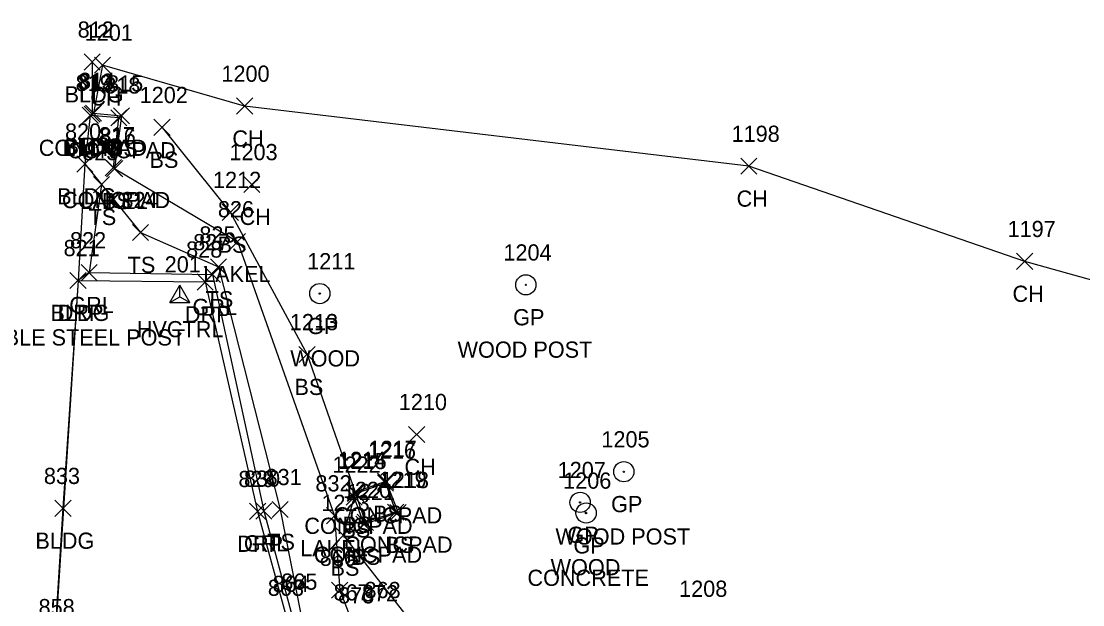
# Model space of a CAD drawing. Extents: x 1715662 to 1717487, y 887396 to 890004.
# Drawn here: x 1716781.4 to 1716912.5, y 888279.7 to 888351.8 of the extents above; entities that cross this region are included whole.
import ezdxf

# ---------------------------------------------------------------- set-up
doc = ezdxf.new("R2010")
doc.units = 0
for name, color, linetype in [('C_A', 7, 'Continuous'), ('C_I', 7, 'Continuous'), ('CPSM', 7, 'Continuous'), ('L_A', 7, 'Continuous'), ('L_I', 7, 'Continuous'), ('L_TIC', 7, 'Continuous'), ('LAWE', 7, 'Continuous'), ('LBC', 7, 'Continuous'), ('LELB', 7, 'Continuous'), ('LS', 7, 'Continuous'), ('LSOGP', 7, 'Continuous'), ('R_A', 7, 'Continuous'), ('R_C', 7, 'Continuous'), ('R_I', 7, 'Continuous'), ('R_TIC', 7, 'Continuous'), ('RDP', 7, 'Continuous'), ('RGP', 7, 'Continuous'), ('RGR', 7, 'Continuous'), ('U_I', 7, 'Continuous')]:
    doc.layers.add(name, color=color, linetype=linetype)

msp = doc.modelspace()

# ---------------------------------------------------------------- linework, layer by layer
at = {"layer": 'CPSM'}
for p, q in [((1716799.72, 888317.05), (1716800.97, 888319.21)), ((1716799.72, 888317.05), (1716800.97, 888319.21)), ((1716802.22, 888317.05), (1716800.97, 888319.21)), ((1716800.97, 888317.77), (1716800.97, 888319.21)), ((1716802.22, 888317.05), (1716800.97, 888319.21)), ((1716800.97, 888317.77), (1716800.97, 888319.21)), ((1716799.72, 888317.05), (1716800.97, 888317.77)), ((1716799.72, 888317.05), (1716800.97, 888317.77)), ((1716799.72, 888317.05), (1716802.22, 888317.05)), ((1716799.72, 888317.05), (1716802.22, 888317.05)), ((1716800.97, 888317.77), (1716800.97, 888317.77)), ((1716800.97, 888317.77), (1716802.22, 888317.05)), ((1716800.97, 888317.77), (1716800.97, 888317.77)), ((1716800.97, 888317.77), (1716802.22, 888317.05))]:
    msp.add_line(p, q, dxfattribs=at)
at = {"layer": 'L_TIC'}
for points in [[(1716789.15, 888345.76), (1716791.15, 888347.76)], [(1716791.15, 888345.76), (1716789.15, 888347.76)], [(1716790.42, 888345.37), (1716792.42, 888347.37)], [(1716792.42, 888345.37), (1716790.42, 888347.37)], [(1716789.31, 888339.43), (1716791.31, 888341.43)], [(1716791.31, 888339.43), (1716789.31, 888341.43)], [(1716807.97, 888340.31), (1716809.97, 888342.31)], [(1716809.97, 888340.31), (1716807.97, 888342.31)], [(1716788.91, 888339.16), (1716790.91, 888341.16)], [(1716790.91, 888339.16), (1716788.91, 888341.16)], [(1716788.91, 888339.16), (1716790.91, 888341.16)], [(1716790.91, 888339.16), (1716788.91, 888341.16)], [(1716789.15, 888339.32), (1716791.15, 888341.32)], [(1716791.15, 888339.32), (1716789.15, 888341.32)], [(1716792.44, 888338.86), (1716794.44, 888340.86)], [(1716794.44, 888338.86), (1716792.44, 888340.86)], [(1716792.77, 888339.1), (1716794.77, 888341.1)], [(1716794.77, 888339.1), (1716792.77, 888341.1)], [(1716797.78, 888337.68), (1716799.78, 888339.68)], [(1716799.78, 888337.68), (1716797.78, 888339.68)], [(1716788.24, 888333.17), (1716790.24, 888335.17)], [(1716790.24, 888333.17), (1716788.24, 888335.17)], [(1716870.25, 888332.89), (1716872.25, 888334.89)], [(1716872.25, 888332.89), (1716870.25, 888334.89)], [(1716791.76, 888332.71), (1716793.76, 888334.71)], [(1716793.76, 888332.71), (1716791.76, 888334.71)], [(1716791.92, 888332.59), (1716793.92, 888334.59)], [(1716793.92, 888332.59), (1716791.92, 888334.59)], [(1716791.92, 888332.59), (1716793.92, 888334.59)], [(1716793.92, 888332.59), (1716791.92, 888334.59)], [(1716790.29, 888330.62), (1716792.29, 888332.62)], [(1716792.29, 888330.62), (1716790.29, 888332.62)], [(1716808.87, 888330.63), (1716810.87, 888332.63)], [(1716810.87, 888330.63), (1716808.87, 888332.63)], [(1716806.2, 888327.2), (1716808.2, 888329.2)], [(1716808.2, 888327.2), (1716806.2, 888329.2)], [(1716795.12, 888324.71), (1716797.12, 888326.71)], [(1716797.12, 888324.71), (1716795.12, 888326.71)], [(1716807.09, 888323.58), (1716809.09, 888325.58)], [(1716809.09, 888323.58), (1716807.09, 888325.58)], [(1716904.33, 888321.14), (1716906.33, 888323.14)], [(1716906.33, 888321.14), (1716904.33, 888323.14)], [(1716804.75, 888320.46), (1716806.75, 888322.46)], [(1716806.75, 888320.46), (1716804.75, 888322.46)], [(1716787.4, 888318.78), (1716789.4, 888320.78)], [(1716789.4, 888318.78), (1716787.4, 888320.78)], [(1716815.69, 888309.64), (1716817.69, 888311.64)], [(1716817.69, 888309.64), (1716815.69, 888311.64)], [(1716829.23, 888299.77), (1716831.23, 888301.77)], [(1716831.23, 888299.77), (1716829.23, 888301.77)], [(1716825.37, 888293.78), (1716827.37, 888295.78)], [(1716827.37, 888293.78), (1716825.37, 888295.78)], [(1716825.4, 888293.99), (1716827.4, 888295.99)], [(1716827.4, 888293.99), (1716825.4, 888295.99)], [(1716821.62, 888292.63), (1716823.62, 888294.63)], [(1716823.62, 888292.63), (1716821.62, 888294.63)], [(1716821.7, 888292.49), (1716823.7, 888294.49)], [(1716823.7, 888292.49), (1716821.7, 888294.49)], [(1716821.51, 888292.04), (1716823.51, 888294.04)], [(1716823.51, 888292.04), (1716821.51, 888294.04)], [(1716785.54, 888290.65), (1716787.54, 888292.65)], [(1716787.54, 888290.65), (1716785.54, 888292.65)], [(1716812.36, 888290.51), (1716814.36, 888292.51)], [(1716814.36, 888290.51), (1716812.36, 888292.51)], [(1716819.08, 888289.73), (1716821.08, 888291.73)], [(1716821.08, 888289.73), (1716819.08, 888291.73)], [(1716826.64, 888290.17), (1716828.64, 888292.17)], [(1716828.64, 888290.17), (1716826.64, 888292.17)], [(1716826.92, 888290.14), (1716828.92, 888292.14)], [(1716828.92, 888290.14), (1716826.92, 888292.14)], [(1716822.72, 888288.67), (1716824.72, 888290.67)], [(1716824.72, 888288.67), (1716822.72, 888290.67)], [(1716822.89, 888288.92), (1716824.89, 888290.92)], [(1716824.89, 888288.92), (1716822.89, 888290.92)], [(1716820.15, 888287.32), (1716822.15, 888289.32)], [(1716822.15, 888287.32), (1716820.15, 888289.32)], [(1716819.72, 888280.54), (1716821.72, 888282.54)], [(1716821.72, 888280.54), (1716819.72, 888282.54)]]:
    msp.add_lwpolyline(points, dxfattribs=at)
at = {"layer": 'LAWE'}
msp.add_lwpolyline([(1716792.92, 888333.59), (1716808.09, 888324.58), (1716820.08, 888290.73), (1716820.72, 888281.54), (1716822.37, 888277.27), (1716826.19, 888277.56), (1716826.5, 888273.88), (1716836.72, 888265.48), (1716850.62, 888258.77), (1716877.17, 888260.55), (1716881.32, 888255.9), (1716887.74, 888253.86), (1716893, 888253.31), (1716893.17, 888249.27), (1716879.79, 888244.82)], dxfattribs=at)
at = {"layer": 'LBC'}
msp.add_lwpolyline([(1716790.15, 888346.76), (1716790.15, 888340.32), (1716789.91, 888340.16), (1716789.24, 888334.17), (1716788.4, 888319.78), (1716786.54, 888291.65), (1716784, 888251.37), (1716721.34, 888252.74), (1716722.06, 888265.93)], dxfattribs=at)
at = {"layer": 'LELB'}
for points in [[(1716790.31, 888340.43), (1716793.77, 888340.1), (1716792.92, 888333.59)], [(1716798.78, 888338.68), (1716807.2, 888328.2), (1716816.69, 888310.64), (1716822.62, 888293.63), (1716826.4, 888294.99), (1716827.92, 888291.14), (1716823.72, 888289.67), (1716822.51, 888293.04), (1716821.15, 888288.32), (1716833.51, 888272.56), (1716850.99, 888261.91), (1716864.72, 888262.29), (1716881.12, 888261.05)], [(1716791.29, 888331.62), (1716796.12, 888325.71), (1716805.75, 888321.46), (1716813.36, 888291.51), (1716815.91, 888278.6), (1716830.76, 888256), (1716850.12, 888255.72), (1716867.76, 888258.31)]]:
    msp.add_lwpolyline(points, dxfattribs=at)
at = {"layer": 'LS'}
for points in [[(1716792.76, 888333.71), (1716793.44, 888339.86), (1716789.91, 888340.16)], [(1716822.7, 888293.49), (1716826.37, 888294.78), (1716827.64, 888291.17), (1716823.89, 888289.92)], [(1716823.89, 888289.92), (1716822.7, 888293.49)]]:
    msp.add_lwpolyline(points, dxfattribs=at)
at = {"layer": 'LSOGP'}
msp.add_lwpolyline([(1717115.57, 888330.22), (1717057.48, 888334.02), (1717034.29, 888346.63), (1716994.9, 888331.05), (1716971.92, 888329.41), (1716927.78, 888315.88), (1716905.33, 888322.14), (1716871.24, 888333.89), (1716808.97, 888341.31), (1716791.42, 888346.37), (1716790.32, 888340.43), (1716790.15, 888340.32), (1716789.9, 888340.16), (1716789.24, 888334.17), (1716791.29, 888331.62), (1716789.78, 888320.76), (1716788.41, 888319.78), (1716784.01, 888251.37), (1716721.33, 888252.74), (1716722.06, 888265.93), (1716706.46, 888265.74)], dxfattribs=at)
at = {"layer": 'R_TIC'}
for points in [[(1716787.4, 888318.78), (1716789.4, 888320.78)], [(1716789.4, 888318.78), (1716787.4, 888320.78)], [(1716788.78, 888319.75), (1716790.78, 888321.75)], [(1716790.78, 888319.75), (1716788.78, 888321.75)], [(1716803.11, 888318.6), (1716805.11, 888320.6)], [(1716805.11, 888318.6), (1716803.11, 888320.6)], [(1716803.99, 888319.51), (1716805.99, 888321.51)], [(1716805.99, 888319.51), (1716803.99, 888321.51)], [(1716809.58, 888290.27), (1716811.58, 888292.27)], [(1716811.58, 888290.27), (1716809.58, 888292.27)], [(1716810.34, 888290.32), (1716812.34, 888292.32)], [(1716812.34, 888290.32), (1716810.34, 888292.32)]]:
    msp.add_lwpolyline(points, dxfattribs=at)
at = {"layer": 'RDP'}
msp.add_lwpolyline([(1716788.4, 888319.78), (1716804.11, 888319.6), (1716810.58, 888291.27), (1716814.24, 888277.84), (1716821.75, 888264.05), (1716831.12, 888244.39), (1716836.63, 888239.83)], dxfattribs=at)
at = {"layer": 'RGP'}
for p, q in [((1716843.71, 888319.24), (1716843.71, 888319.24)), ((1716818.26, 888318.16), (1716818.26, 888318.16)), ((1716855.81, 888296.17), (1716855.81, 888296.17)), ((1716850.41, 888292.38), (1716850.41, 888292.38)), ((1716851.15, 888291.07), (1716851.15, 888291.07))]:
    msp.add_line(p, q, dxfattribs=at)
for centre, radius in [((1716843.71, 888319.24), 1.25), ((1716818.26, 888318.16), 1.25), ((1716843.71, 888319.24), 0.0833), ((1716818.26, 888318.16), 0.0833), ((1716855.81, 888296.17), 1.25), ((1716855.81, 888296.17), 0.0833), ((1716850.41, 888292.38), 1.25), ((1716851.15, 888291.07), 1.25), ((1716850.41, 888292.38), 0.0833), ((1716851.15, 888291.07), 0.0833)]:
    msp.add_circle(centre, radius, dxfattribs=at)
at = {"layer": 'RGR'}
msp.add_lwpolyline([(1716789.78, 888320.75), (1716804.99, 888320.51), (1716811.34, 888291.32), (1716814.84, 888278.32), (1716822.47, 888264.47)], dxfattribs=at)

# ---------------------------------------------------------------- texts
at = {"layer": 'C_A'}
msp.add_text('HVCTRL', height=2, dxfattribs=at).set_placement((1716795.66, 888312.77))
msp.add_text('HVCTRL', height=2, dxfattribs=at).set_placement((1716795.66, 888312.77))
at = {"layer": 'C_I'}
msp.add_text('201', height=2, dxfattribs=at).set_placement((1716799.1, 888320.77))
msp.add_text('201', height=2, dxfattribs=at).set_placement((1716799.1, 888320.77))
at = {"layer": 'L_A'}
for s, p in [('BLDG', (1716786.74, 888341.76)), ('CH', (1716789.91, 888341.37)), ('CH', (1716807.46, 888336.31)), ('CONCPAD', (1716783.55, 888335.16)), ('BLDG', (1716786.5, 888335.16)), ('BLDG', (1716786.74, 888335.32)), ('CONCPAD', (1716787.09, 888334.86)), ('BS', (1716788.76, 888335.43)), ('BS', (1716792.21, 888335.1)), ('BS', (1716797.23, 888333.68)), ('BLDG', (1716785.83, 888329.17)), ('CONCPAD', (1716786.41, 888328.71)), ('LAKEL', (1716788.69, 888328.59)), ('BS', (1716791.36, 888328.59)), ('CH', (1716869.74, 888328.89)), ('TS', (1716789.7, 888326.62)), ('CH', (1716808.36, 888326.63)), ('BS', (1716805.64, 888323.2)), ('TS', (1716794.53, 888320.71)), ('LAKEL', (1716803.85, 888319.58)), ('CH', (1716903.82, 888317.14)), ('TS', (1716804.16, 888316.46)), ('BLDG', (1716784.99, 888314.78)), ('BS', (1716815.13, 888305.64)), ('CH', (1716828.72, 888295.77)), ('CONCPAD', (1716820.01, 888289.78)), ('BS', (1716824.84, 888289.99)), ('CONCPAD', (1716816.35, 888288.49)), ('BS', (1716821.06, 888288.63)), ('BS', (1716820.95, 888288.04)), ('BLDG', (1716783.13, 888286.65)), ('TS', (1716811.77, 888286.51)), ('LAKEL', (1716815.84, 888285.73)), ('CONCPAD', (1716821.29, 888286.17)), ('BS', (1716826.36, 888286.14)), ('CONCPAD', (1716817.53, 888284.92)), ('BS', (1716822.16, 888284.67)), ('BS', (1716819.59, 888283.32))]:
    msp.add_text(s, height=2, dxfattribs=at).set_placement(p)
at = {"layer": 'L_I'}
for s, p in [('812', (1716788.35, 888349.76)), ('1201', (1716789.22, 888349.37)), ('814', (1716788.52, 888343.43)), ('1200', (1716806.11, 888344.31)), ('819', (1716788.1, 888343.16)), ('819', (1716788.1, 888343.16)), ('813', (1716788.35, 888343.32)), ('818', (1716791.64, 888342.86)), ('815', (1716791.98, 888343.1)), ('1202', (1716796.01, 888341.68)), ('820', (1716786.79, 888337.17)), ('1198', (1716869.12, 888336.89)), ('817', (1716790.97, 888336.71)), ('816', (1716791.07, 888336.59)), ('816', (1716791.07, 888336.59)), ('823', (1716788.93, 888334.62)), ('1203', (1716807.1, 888334.63)), ('1212', (1716805.07, 888331.2)), ('824', (1716793.76, 888328.71)), ('826', (1716805.67, 888327.58)), ('1197', (1716903.21, 888325.14)), ('825', (1716803.39, 888324.46)), ('821', (1716786.61, 888322.78)), ('1213', (1716814.56, 888313.64)), ('1210', (1716828.02, 888303.77)), ('1216', (1716824.19, 888297.78)), ('1217', (1716824.28, 888297.99)), ('1214', (1716820.5, 888296.63)), ('1215', (1716820.57, 888296.49)), ('1222', (1716819.82, 888296.04)), ('833', (1716784.18, 888294.65)), ('831', (1716811.56, 888294.51)), ('832', (1716817.72, 888293.73)), ('1219', (1716825.51, 888294.17)), ('1218', (1716825.79, 888294.14)), ('1220', (1716821.11, 888292.92)), ('1221', (1716821.59, 888292.67)), ('1223', (1716818.46, 888291.32)), ('866', (1716818.25, 888284.54)), ('865', (1716813.5, 888281.6)), ('868', (1716823.78, 888280.56)), ('867', (1716819.96, 888280.27)), ('867', (1716819.96, 888280.27)), ('873', (1716820.52, 888279.91)), ('872', (1716823.46, 888280.17))]:
    msp.add_text(s, height=2, dxfattribs=at).set_placement(p)
at = {"layer": 'R_A'}
for s, p in [('DRP', (1716785.89, 888314.78)), ('GRL', (1716787.32, 888315.75)), ('DRP', (1716801.6, 888314.6)), ('GRL', (1716802.53, 888315.51)), ('GP', (1716842.14, 888314.24)), ('GP', (1716816.69, 888313.16)), ('GP', (1716854.24, 888291.17)), ('GP', (1716848.85, 888287.38)), ('DRP', (1716808.07, 888286.27)), ('GRL', (1716808.88, 888286.32)), ('GP', (1716849.58, 888286.07))]:
    msp.add_text(s, height=2, dxfattribs=at).set_placement(p)
at = {"layer": 'R_C'}
for s, p in [('2 CABLE STEEL POST', (1716773.39, 888311.75)), ('WOOD POST', (1716835.28, 888310.24)), ('WOOD', (1716814.61, 888309.16)), ('WOOD POST', (1716847.37, 888287.17)), ('WOOD', (1716846.77, 888283.38)), ('CONCRETE', (1716843.91, 888282.07))]:
    msp.add_text(s, height=2, dxfattribs=at).set_placement(p)
at = {"layer": 'R_I'}
for s, p in [('822', (1716787.41, 888323.75)), ('821', (1716786.61, 888322.78)), ('828', (1716801.75, 888322.6)), ('827', (1716802.62, 888323.51)), ('1211', (1716816.7, 888321.16)), ('1204', (1716840.94, 888322.24)), ('1205', (1716853.04, 888299.17)), ('1207', (1716847.64, 888295.38)), ('829', (1716808.21, 888294.27)), ('830', (1716808.89, 888294.32)), ('1206', (1716848.32, 888294.07)), ('863', (1716811.84, 888280.84)), ('864', (1716812.43, 888281.32)), ('1208', (1716862.64, 888280.72))]:
    msp.add_text(s, height=2, dxfattribs=at).set_placement(p)
at = {"layer": 'U_I'}
msp.add_text('858', height=2, dxfattribs=at).set_placement((1716783.52, 888278.45))

doc.saveas('drawing.dxf')
